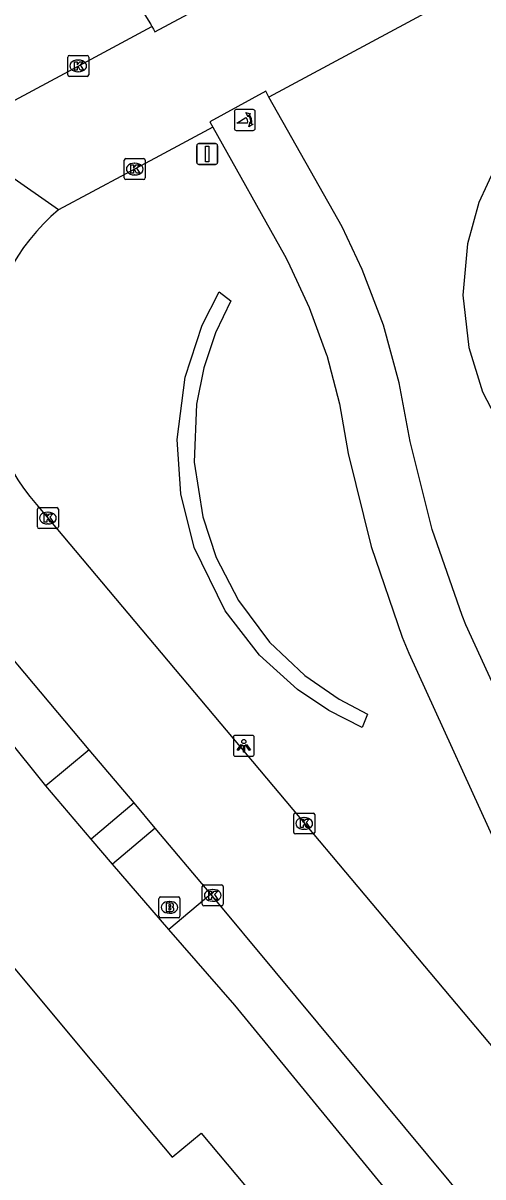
# Model space of a CAD drawing. Extents: x 157321 to 158827, y 386650 to 388532.
# Drawn here: x 157971.7 to 157993.7, y 387009.1 to 387064.3 of the extents above; entities that cross this region are included whole.
import ezdxf

# ---------------------------------------------------------------- set-up
doc = ezdxf.new("R2010")
doc.units = 0
for name, color, linetype in [('IMGEO_Brandkraan', 7, 'Continuous'), ('IMGEO_Fietspad_gesloten', 7, 'Continuous'), ('IMGEO_Groenvoorziening', 7, 'Continuous'), ('IMGEO_Kolk', 7, 'Continuous'), ('IMGEO_Lichtpunt', 7, 'Continuous'), ('IMGEO_Pand', 7, 'Continuous'), ('IMGEO_Poller', 7, 'Continuous'), ('IMGEO_Rijbaan_lokaal_gesloten', 7, 'Continuous'), ('IMGEO_Verkeersbordpaal', 7, 'Continuous'), ('IMGEO_Voetpad_open', 7, 'Continuous')]:
    doc.layers.add(name, color=color, linetype=linetype)

msp = doc.modelspace()

# ---------------------------------------------------------------- linework, layer by layer
at = {"layer": 'IMGEO_Brandkraan'}
for p, q in [((157978.237, 387021.569), (157978.237, 387022.421)), ((157978.312, 387022.495), (157979.164, 387022.495)), ((157978.725, 387022.275), (157978.75, 387022.275)), ((157979.238, 387022.421), (157979.238, 387021.569)), ((157978.748, 387021.715), (157978.723, 387021.715)), ((157979.164, 387021.495), (157978.312, 387021.495))]:
    msp.add_line(p, q, dxfattribs=at)
for points in [[(157978.237, 387021.569), (157978.237, 387022.421)], [(157978.312, 387022.495), (157979.164, 387022.495)], [(157979.238, 387022.421), (157979.238, 387021.569)], [(157978.585, 387022.195), (157978.585, 387021.795), (157978.798, 387021.795)], [(157978.816, 387022.195), (157978.585, 387022.195)], [(157978.764, 387022.114), (157978.71, 387022.114), (157978.71, 387022.038)], [(157978.71, 387022.038), (157978.763, 387022.038)], [(157978.772, 387021.962), (157978.71, 387021.962), (157978.71, 387021.881)], [(157978.71, 387021.881), (157978.772, 387021.881)], [(157979.164, 387021.495), (157978.312, 387021.495)]]:
    msp.add_lwpolyline(points, dxfattribs=at)
for centre, radius, start, end in [((157978.314, 387022.419), 0.0765, 91.552, 178.448), ((157978.314, 387022.419), 0.0765, 91.552, 178.448), ((157979.162, 387022.419), 0.0765, 1.552, 88.448), ((157979.162, 387022.419), 0.0765, 1.552, 88.448), ((157978.765, 387022.076), 0.0379, 267.8285, 90.9355), ((157978.773, 387021.921), 0.0404, 269.8759, 90.5077), ((157978.804, 387022.046), 0.251, 268.6676, 293.5347), ((157978.82, 387022.05), 0.145, 59.4692, 91.5367), ((157978.845, 387022.097), 0.0922, 285.5137, 58.1501), ((157978.85, 387021.905), 0.105, 301.3115, 78.989), ((157978.314, 387021.571), 0.0765, 181.552, 268.448), ((157978.314, 387021.571), 0.0765, 181.552, 268.448), ((157979.162, 387021.571), 0.0765, 271.552, 358.448), ((157979.162, 387021.571), 0.0765, 271.552, 358.448)]:
    msp.add_arc(centre, radius, start, end, dxfattribs=at)
for centre, major_axis, ratio, start_param, end_param in [((157978.724, 387021.995), (-0.387, 0.002), 0.722429, 4.712389, 7.853982), ((157978.749, 387021.995), (-0.39, 0.002), 0.717154, 1.570796, 4.712389)]:
    msp.add_ellipse(centre, major_axis=major_axis, ratio=ratio, start_param=start_param, end_param=end_param, dxfattribs=at)
at = {"layer": 'IMGEO_Fietspad_gesloten'}
for points in [[(157977.902, 387064.165), (157977.841, 387064.281), (157977.503, 387064.848), (157977.116, 387065.382), (157976.683, 387065.88), (157976.446, 387066.118), (157976.209, 387066.35), (157975.97, 387066.58)], [(158008.832, 387008.89), (158008.114, 387009.48), (158007.452, 387010.131), (158006.85, 387010.839), (158003.372, 387015.092), (158001.965, 387017.034), (158000, 387020.216), (157999.152, 387021.817), (157997.623, 387025.234), (157992.911, 387035.516), (157992.732, 387035.958), (157991.3, 387040.074), (157990.468, 387043.398), (157990.242, 387044.301), (157989.728, 387047.106), (157988.965, 387049.855), (157987.959, 387052.524), (157986.992, 387054.576), (157983.496, 387060.784)], [(157980.806, 387059.335), (157984.237, 387053.207), (157984.399, 387052.903), (157985.426, 387050.712), (157986.253, 387048.437), (157986.256, 387048.425), (157986.874, 387046.098), (157987.283, 387043.712), (157988.381, 387039.265), (157989.873, 387034.934), (157990.183, 387034.167), (157994.823, 387023.988), (157996.359, 387020.524), (157998.198, 387017.21), (157999.477, 387015.254), (158000, 387014.593), (158004.726, 387008.62)]]:
    msp.add_lwpolyline(points, dxfattribs=at)
at = {"layer": 'IMGEO_Groenvoorziening'}
for points in [[(157994.321, 387057.457), (157993.535, 387055.733), (157992.989, 387053.757), (157992.771, 387051.296), (157993.052, 387048.797), (157993.713, 387046.674), (157994.713, 387044.746)], [(157980.94, 387049.489), (157980.381, 387047.819), (157980.031, 387046.082), (157979.925, 387043.301), (157980.33, 387040.686), (157980.974, 387038.739), (157982.032, 387036.676), (157983.524, 387034.685), (157985.204, 387033.095), (157986.851, 387031.955), (157988.208, 387031.247), (157987.96, 387030.601), (157986.359, 387031.411), (157984.853, 387032.422), (157983.047, 387034.059), (157981.4, 387036.186), (157979.925, 387039.224), (157979.281, 387041.788), (157979.108, 387044.395), (157979.481, 387047.366), (157980.301, 387049.864), (157981.107, 387051.459), (157981.68, 387051.035), (157980.94, 387049.489)], [(157972.834, 387027.804), (157963.229, 387039.777)], [(157976.019, 387024.066), (157974.987, 387025.267)], [(157991.12, 387006.005), (157981.864, 387017.312), (157978.709, 387020.934)]]:
    msp.add_lwpolyline(points, dxfattribs=at)
at = {"layer": 'IMGEO_Kolk'}
for p, q in [((157973.876, 387061.846), (157973.876, 387062.698)), ((157973.951, 387062.772), (157974.803, 387062.772)), ((157974.364, 387062.552), (157974.389, 387062.552)), ((157974.877, 387062.698), (157974.877, 387061.846)), ((157974.387, 387061.992), (157974.362, 387061.992)), ((157974.803, 387061.772), (157973.951, 387061.772)), ((157976.576, 387056.908), (157976.576, 387057.76)), ((157976.651, 387057.834), (157977.503, 387057.834)), ((157977.064, 387057.614), (157977.089, 387057.614)), ((157977.577, 387057.76), (157977.577, 387056.908)), ((157977.087, 387057.054), (157977.062, 387057.054)), ((157977.503, 387056.834), (157976.651, 387056.834)), ((157972.426, 387040.204), (157972.426, 387041.056)), ((157972.501, 387041.13), (157973.353, 387041.13)), ((157973.427, 387041.056), (157973.427, 387040.204)), ((157972.914, 387040.91), (157972.939, 387040.91)), ((157973.353, 387040.13), (157972.501, 387040.13)), ((157972.937, 387040.35), (157972.912, 387040.35)), ((157984.682, 387025.584), (157984.682, 387026.436)), ((157984.757, 387026.51), (157985.609, 387026.51)), ((157985.17, 387026.29), (157985.195, 387026.29)), ((157985.683, 387026.436), (157985.683, 387025.584)), ((157985.193, 387025.73), (157985.168, 387025.73)), ((157985.609, 387025.51), (157984.757, 387025.51)), ((157980.306, 387022.143), (157980.306, 387022.995)), ((157980.381, 387023.069), (157981.233, 387023.069)), ((157980.794, 387022.849), (157980.819, 387022.849)), ((157981.307, 387022.995), (157981.307, 387022.143)), ((157980.817, 387022.289), (157980.792, 387022.289)), ((157981.233, 387022.069), (157980.381, 387022.069))]:
    msp.add_line(p, q, dxfattribs=at)
for points in [[(157973.876, 387061.846), (157973.876, 387062.698)], [(157973.951, 387062.772), (157974.803, 387062.772)], [(157974.877, 387062.698), (157974.877, 387061.846)], [(157974.197, 387062.472), (157974.32, 387062.472), (157974.32, 387062.321), (157974.45, 387062.472), (157974.614, 387062.472), (157974.468, 387062.321), (157974.621, 387062.072), (157974.469, 387062.072), (157974.384, 387062.236), (157974.32, 387062.169), (157974.32, 387062.072), (157974.197, 387062.072), (157974.197, 387062.472)], [(157974.803, 387061.772), (157973.951, 387061.772)], [(157976.576, 387056.908), (157976.576, 387057.76)], [(157976.651, 387057.834), (157977.503, 387057.834)], [(157977.577, 387057.76), (157977.577, 387056.908)], [(157976.897, 387057.534), (157977.02, 387057.534), (157977.02, 387057.383), (157977.15, 387057.534), (157977.314, 387057.534), (157977.168, 387057.383), (157977.321, 387057.134), (157977.169, 387057.134), (157977.084, 387057.298), (157977.02, 387057.231), (157977.02, 387057.134), (157976.897, 387057.134), (157976.897, 387057.534)], [(157977.503, 387056.834), (157976.651, 387056.834)], [(157972.426, 387040.204), (157972.426, 387041.056)], [(157972.501, 387041.13), (157973.353, 387041.13)], [(157973.427, 387041.056), (157973.427, 387040.204)], [(157972.747, 387040.83), (157972.87, 387040.83), (157972.87, 387040.679), (157973, 387040.83), (157973.164, 387040.83), (157973.018, 387040.679), (157973.171, 387040.43), (157973.019, 387040.43), (157972.934, 387040.594), (157972.87, 387040.527), (157972.87, 387040.43), (157972.747, 387040.43), (157972.747, 387040.83)], [(157973.353, 387040.13), (157972.501, 387040.13)], [(157984.682, 387025.584), (157984.682, 387026.436)], [(157984.757, 387026.51), (157985.609, 387026.51)], [(157985.003, 387026.21), (157985.126, 387026.21), (157985.126, 387026.059), (157985.256, 387026.21), (157985.42, 387026.21), (157985.274, 387026.059), (157985.427, 387025.81), (157985.275, 387025.81), (157985.19, 387025.974), (157985.126, 387025.907), (157985.126, 387025.81), (157985.003, 387025.81), (157985.003, 387026.21)], [(157985.683, 387026.436), (157985.683, 387025.584)], [(157985.609, 387025.51), (157984.757, 387025.51)], [(157980.306, 387022.143), (157980.306, 387022.995)], [(157980.381, 387023.069), (157981.233, 387023.069)], [(157981.307, 387022.995), (157981.307, 387022.143)], [(157980.627, 387022.769), (157980.75, 387022.769), (157980.75, 387022.618), (157980.88, 387022.769), (157981.044, 387022.769), (157980.898, 387022.618), (157981.051, 387022.369), (157980.899, 387022.369), (157980.814, 387022.533), (157980.75, 387022.466), (157980.75, 387022.369), (157980.627, 387022.369), (157980.627, 387022.769)], [(157981.233, 387022.069), (157980.381, 387022.069)]]:
    msp.add_lwpolyline(points, dxfattribs=at)
for centre, start, end in [((157973.953, 387062.696), 91.552, 178.448), ((157973.953, 387062.696), 91.552, 178.448), ((157974.801, 387062.696), 1.552, 88.448), ((157974.801, 387062.696), 1.552, 88.448), ((157973.953, 387061.848), 181.552, 268.448), ((157973.953, 387061.848), 181.552, 268.448), ((157974.801, 387061.848), 271.552, 358.448), ((157974.801, 387061.848), 271.552, 358.448), ((157976.653, 387057.758), 91.552, 178.448), ((157976.653, 387057.758), 91.552, 178.448), ((157977.501, 387057.758), 1.552, 88.448), ((157977.501, 387057.758), 1.552, 88.448), ((157976.653, 387056.91), 181.552, 268.448), ((157976.653, 387056.91), 181.552, 268.448), ((157977.501, 387056.91), 271.552, 358.448), ((157977.501, 387056.91), 271.552, 358.448), ((157972.503, 387041.054), 91.552, 178.448), ((157972.503, 387041.054), 91.552, 178.448), ((157973.351, 387041.054), 1.552, 88.448), ((157973.351, 387041.054), 1.552, 88.448), ((157972.503, 387040.206), 181.552, 268.448), ((157972.503, 387040.206), 181.552, 268.448), ((157973.351, 387040.206), 271.552, 358.448), ((157973.351, 387040.206), 271.552, 358.448), ((157984.759, 387026.434), 91.552, 178.448), ((157984.759, 387026.434), 91.552, 178.448), ((157985.607, 387026.434), 1.552, 88.448), ((157985.607, 387026.434), 1.552, 88.448), ((157984.759, 387025.586), 181.552, 268.448), ((157984.759, 387025.586), 181.552, 268.448), ((157985.607, 387025.586), 271.552, 358.448), ((157985.607, 387025.586), 271.552, 358.448), ((157980.383, 387022.993), 91.552, 178.448), ((157980.383, 387022.993), 91.552, 178.448), ((157981.231, 387022.993), 1.552, 88.448), ((157981.231, 387022.993), 1.552, 88.448), ((157980.383, 387022.145), 181.552, 268.448), ((157980.383, 387022.145), 181.552, 268.448), ((157981.231, 387022.145), 271.552, 358.448), ((157981.231, 387022.145), 271.552, 358.448)]:
    msp.add_arc(centre, 0.0765, start, end, dxfattribs=at)
for centre, major_axis, ratio, start_param, end_param in [((157974.363, 387062.272), (-0.387, 0.002), 0.722429, 4.712389, 7.853982), ((157974.388, 387062.272), (-0.39, 0.002), 0.717154, 1.570796, 4.712389), ((157977.063, 387057.334), (-0.387, 0.002), 0.722429, 4.712389, 7.853982), ((157977.088, 387057.334), (-0.39, 0.002), 0.717154, 1.570796, 4.712389), ((157972.913, 387040.63), (-0.387, 0.002), 0.722429, 4.712389, 7.853982), ((157972.938, 387040.63), (-0.39, 0.002), 0.717154, 1.570796, 4.712389), ((157985.169, 387026.01), (-0.387, 0.002), 0.722429, 4.712389, 7.853982), ((157985.194, 387026.01), (-0.39, 0.002), 0.717154, 1.570796, 4.712389), ((157980.793, 387022.569), (-0.387, 0.002), 0.722429, 4.712389, 7.853982), ((157980.818, 387022.569), (-0.39, 0.002), 0.717154, 1.570796, 4.712389)]:
    msp.add_ellipse(centre, major_axis=major_axis, ratio=ratio, start_param=start_param, end_param=end_param, dxfattribs=at)
at = {"layer": 'IMGEO_Lichtpunt'}
for p, q in [((157981.795, 387030.133), (157981.795, 387029.326)), ((157981.795, 387030.133), (157981.795, 387029.326)), ((157982.697, 387030.228), (157981.889, 387030.228)), ((157982.697, 387030.228), (157981.889, 387030.228)), ((157982.791, 387029.326), (157982.791, 387030.133)), ((157982.791, 387029.326), (157982.791, 387030.133)), ((157981.889, 387029.232), (157982.697, 387029.232)), ((157981.889, 387029.232), (157982.697, 387029.232))]:
    msp.add_line(p, q, dxfattribs=at)
for points in [[(157982.169, 387029.797), (157982.208, 387029.769), (157982.02, 387029.507), (157981.982, 387029.534), (157982.169, 387029.797)], [(157982.271, 387029.749), (157982.318, 387029.749), (157982.318, 387029.427), (157982.271, 387029.427), (157982.271, 387029.749)], [(157982.381, 387029.769), (157982.419, 387029.796), (157982.606, 387029.534), (157982.567, 387029.506), (157982.381, 387029.769)]]:
    msp.add_lwpolyline(points, dxfattribs=at)
msp.add_circle((157982.294, 387029.931), 0.0994, dxfattribs=at)
for centre, start, end in [((157981.889, 387030.133), 90, 180), ((157981.889, 387030.133), 90, 180), ((157982.697, 387030.133), 0, 90), ((157982.697, 387030.133), 0, 90), ((157981.889, 387029.326), 180, 270), ((157981.889, 387029.326), 180, 270), ((157982.697, 387029.326), 270, 0), ((157982.697, 387029.326), 270, 360)]:
    msp.add_arc(centre, 0.0946, start, end, dxfattribs=at)
at = {"layer": 'IMGEO_Pand'}
msp.add_lwpolyline([(157980.253, 387011.189), (157984.479, 387006.146), (157980.809, 387003.048), (157981.39, 387002.359), (157978.567, 387000), (157978.32, 386999.794), (157978.146, 387000), (157973.873, 387005.054), (157967.839, 387000), (157966.986, 386999.286), (157966.386, 387000), (157961.965, 387005.291), (157969.332, 387011.446), (157965.549, 387015.974), (157970.468, 387020.084), (157973.65, 387016.275), (157976.795, 387012.511), (157978.867, 387010.031), (157980.253, 387011.189)], dxfattribs=at)
at = {"layer": 'IMGEO_Poller'}
for p, q in [((157981.84, 387060.084), (157981.84, 387059.277)), ((157981.84, 387060.084), (157981.84, 387059.277)), ((157982.742, 387060.179), (157981.934, 387060.179)), ((157982.742, 387060.179), (157981.934, 387060.179)), ((157982.836, 387059.277), (157982.836, 387060.084)), ((157982.836, 387059.277), (157982.836, 387060.084)), ((157981.934, 387059.182), (157982.742, 387059.182)), ((157981.934, 387059.182), (157982.742, 387059.182))]:
    msp.add_line(p, q, dxfattribs=at)
for points in [[(157982.475, 387059.535), (157981.962, 387059.535), (157982.392, 387059.81)], [(157982.519, 387059.908), (157982.507, 387059.835), (157982.382, 387060.04)], [(157982.382, 387060.04), (157982.613, 387059.974), (157982.542, 387059.942)], [(157982.535, 387059.363), (157982.601, 387059.594), (157982.631, 387059.526)], [(157982.667, 387059.499), (157982.739, 387059.488), (157982.535, 387059.363)]]:
    msp.add_lwpolyline(points, dxfattribs=at)
for centre, radius, start, end in [((157981.934, 387060.084), 0.0946, 90, 180), ((157981.934, 387060.084), 0.0946, 90, 180), ((157982.147, 387059.585), 0.332, 351.3247, 42.4854), ((157982.161, 387059.595), 0.476, 351.7527, 41.1691), ((157982.161, 387059.595), 0.516, 349.3569, 42.2912), ((157982.742, 387060.084), 0.0946, 0, 90), ((157982.742, 387060.084), 0.0946, 0, 90), ((157981.934, 387059.277), 0.0946, 180, 270), ((157981.934, 387059.277), 0.0946, 180, 270), ((157982.742, 387059.277), 0.0946, 270, 0), ((157982.742, 387059.277), 0.0946, 270, 0)]:
    msp.add_arc(centre, radius, start, end, dxfattribs=at)
at = {"layer": 'IMGEO_Rijbaan_lokaal_gesloten'}
for points in [[(157977.902, 387064.165), (157977.968, 387064.034), (157978.031, 387063.902), (157980.781, 387065.373), (157980.61, 387065.638)], [(157992.396, 387065.574), (157991.21, 387064.929), (157983.496, 387060.784)], [(157971.339, 387060.631), (157974.572, 387062.367), (157977.902, 387064.165)], [(157983.496, 387060.784), (157983.342, 387061.057), (157980.664, 387059.588), (157980.806, 387059.335)], [(157980.806, 387059.335), (157978.256, 387057.971), (157973.431, 387055.39)], [(157973.431, 387055.39), (157968.704, 387058.691)], [(157972.38, 387041.273), (158000, 387008.374), (158007.03, 387000), (158030.213, 386972.386), (158034.557, 386967.207)], [(157974.9, 387029.543), (157967.973, 387037.769)], [(157977.042, 387026.998), (157974.9, 387029.543)], [(157978.062, 387025.786), (157977.042, 387026.998)], [(157980.721, 387022.628), (157978.062, 387025.786)], [(157993.128, 387007.669), (157983.795, 387018.928), (157980.721, 387022.628)]]:
    msp.add_lwpolyline(points, dxfattribs=at)
msp.add_arc((157979.873, 387047.813), 9.946, 130.3719, 221.1126, dxfattribs=at)
at = {"layer": 'IMGEO_Verkeersbordpaal'}
for p, q in [((157980.045, 387057.654), (157980.045, 387058.454)), ((157980.045, 387058.454), (157980.045, 387057.654)), ((157980.145, 387058.554), (157980.935, 387058.554)), ((157980.935, 387058.554), (157980.145, 387058.554)), ((157981.035, 387058.454), (157981.035, 387057.654)), ((157981.035, 387057.654), (157981.035, 387058.454)), ((157980.935, 387057.554), (157980.145, 387057.554)), ((157980.145, 387057.554), (157980.935, 387057.554))]:
    msp.add_line(p, q, dxfattribs=at)
msp.add_lwpolyline([(157980.465, 387058.429), (157980.615, 387058.429), (157980.615, 387057.679), (157980.465, 387057.679), (157980.465, 387058.429)], dxfattribs=at)
for centre, start, end in [((157980.145, 387058.454), 90, 180), ((157980.145, 387058.454), 90, 180), ((157980.935, 387058.454), 0, 90), ((157980.935, 387058.454), 360, 90), ((157980.145, 387057.654), 180, 270), ((157980.145, 387057.654), 180, 270), ((157980.935, 387057.654), 270, 0), ((157980.935, 387057.654), 270, 0)]:
    msp.add_arc(centre, 0.1, start, end, dxfattribs=at)
at = {"layer": 'IMGEO_Voetpad_open'}
for points in [[(157974.9, 387029.543), (157972.834, 387027.804)], [(157974.987, 387025.267), (157972.834, 387027.804)], [(157977.042, 387026.998), (157974.987, 387025.267)], [(157978.062, 387025.786), (157976.019, 387024.066)], [(157978.709, 387020.934), (157976.019, 387024.066)], [(157980.721, 387022.628), (157978.709, 387020.934)]]:
    msp.add_lwpolyline(points, dxfattribs=at)

doc.saveas('drawing.dxf')
